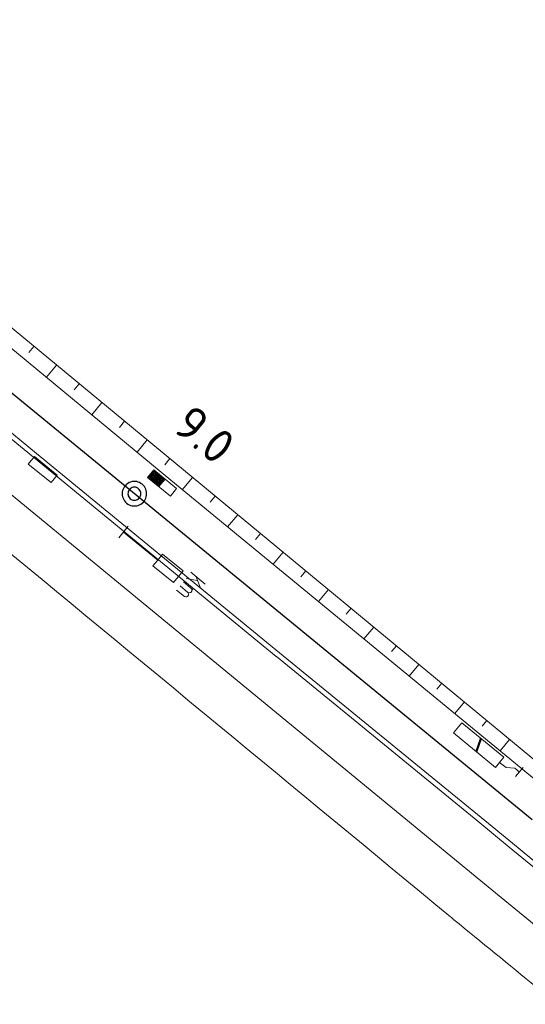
# Model space of a CAD drawing. Header units: metres. Extents: x 3425540 to 3446143, y 5432760 to 5444637.
# Tile 626 of 656: x 3443096 to 3443148, y 5437332 to 5437433. Entities that reach past the tile are written whole.
import ezdxf
from ezdxf.enums import TextEntityAlignment as Align

# ---------------------------------------------------------------- set-up
doc = ezdxf.new("R2010")
doc.units = ezdxf.units.M
for name, color, linetype, lineweight in [('B_Bestand', 9, 'Continuous', 18), ('B_Böschung', 9, 'Continuous', 18), ('B_Flurgrenzen', 9, 'Continuous', 18), ('B_Gleisachse', 9, 'Continuous', 25), ('B_Kilometrierung', 9, 'Continuous', 25), ('Bestand Kabeltröge', 9, 'Continuous', 18)]:
    doc.layers.add(name, color=color, linetype=linetype, lineweight=lineweight)
doc.styles.get("Standard").update_dxf_attribs({"font": 'isocpeur.ttf'})

msp = doc.modelspace()

# ---------------------------------------------------------------- linework, layer by layer
at = {"layer": 'B_Bestand'}
for p, q in [((3443111.07, 5437386.09), (3443110.44, 5437385.33)), ((3443107.31, 5437381.29), (3443106.34, 5437380.09)), ((3443113.68, 5437376.58), (3443115.14, 5437375.38)), ((3443112.93, 5437375.6), (3443113.91, 5437374.8)), ((3443114.34, 5437375.74), (3443113.2, 5437375.93)), ((3443114.19, 5437376.17), (3443114.73, 5437374.88)), ((3443142.77, 5437358.29), (3443143.25, 5437359.66)), ((3443142.83, 5437358.24), (3443143.31, 5437359.61)), ((3443142.89, 5437358.19), (3443143.37, 5437359.56)), ((3443146.76, 5437356.58), (3443145.87, 5437356.62)), ((3443147.22, 5437356.19), (3443146.75, 5437356.57)), ((3443146.84, 5437355.73), (3443147.6, 5437356.65))]:
    msp.add_line(p, q, dxfattribs=at)
for points in [[(3443097.73, 5437388.42), (3443097.09, 5437387.61), (3443099.42, 5437385.76), (3443100.05, 5437386.51), (3443097.73, 5437388.42)], [(3443112.23, 5437385.14), (3443109.91, 5437387.04), (3443109.28, 5437386.28), (3443111.6, 5437384.37), (3443112.23, 5437385.14)], [(3443110.94, 5437386.08), (3443109.92, 5437386.91), (3443109.42, 5437386.29), (3443110.43, 5437385.46), (3443110.94, 5437386.08)], [(3443110.81, 5437386.07), (3443109.94, 5437386.78), (3443109.55, 5437386.3), (3443110.42, 5437385.59), (3443110.81, 5437386.07)], [(3443110.67, 5437386.05), (3443109.95, 5437386.65), (3443109.68, 5437386.32), (3443110.4, 5437385.72), (3443110.67, 5437386.05)], [(3443110.54, 5437386.04), (3443109.96, 5437386.51), (3443109.81, 5437386.33), (3443110.39, 5437385.86), (3443110.54, 5437386.04)], [(3443110.41, 5437386.03), (3443109.98, 5437386.38), (3443109.95, 5437386.34), (3443110.38, 5437385.99), (3443110.41, 5437386.03)], [(3443106.82, 5437380.69), (3443110.32, 5437377.83), (3443109.83, 5437377.24), (3443111.92, 5437375.53), (3443112.9, 5437376.72), (3443110.81, 5437378.43), (3443110.32, 5437377.83)], [(3443113.39, 5437374.52), (3443113.46, 5437374.37), (3443113.45, 5437374.23), (3443113.35, 5437374.11), (3443113.27, 5437374.07), (3443113.17, 5437374.06), (3443113.05, 5437374.11), (3443112.24, 5437374.76)], [(3443113.73, 5437374.94), (3443113.81, 5437374.78), (3443113.79, 5437374.65), (3443113.69, 5437374.53), (3443113.64, 5437374.52), (3443113.51, 5437374.48), (3443113.39, 5437374.52), (3443112.59, 5437375.18)], [(3443145.21, 5437357.16), (3443145.64, 5437357.69), (3443141.36, 5437361.21), (3443140.5, 5437360.16), (3443144.78, 5437356.64), (3443145.21, 5437357.16), (3443145.87, 5437356.62)]]:
    msp.add_lwpolyline(points, dxfattribs=at)
for points, knots in [([(3443140.2, 5437341.37), (3443124.32, 5437354.5), (3443108.44, 5437367.63), (3443092.55, 5437380.76), (3443073.02, 5437396.91), (3443053.64, 5437413.23), (3443034.16, 5437429.44), (3443015.54, 5437444.92), (3442996.86, 5437460.34), (3442978.24, 5437475.82), (3442946.98, 5437501.81), (3442915.87, 5437527.99), (3442884.74, 5437554.15), (3442872.32, 5437564.6), (3442860.1, 5437575.29), (3442847.7, 5437585.75), (3442844.1, 5437588.79), (3442840.43, 5437591.73), (3442836.78, 5437594.69), (3442832.68, 5437598.01), (3442828.51, 5437601.24), (3442824.28, 5437604.42), (3442819.68, 5437607.87), (3442814.75, 5437610.79), (3442809.79, 5437613.75), (3442806.2, 5437615.89), (3442802.55, 5437617.77), (3442798.68, 5437619.4), (3442794.82, 5437621.03), (3442790.87, 5437622.06), (3442786.77, 5437622.98), (3442782.42, 5437623.95), (3442778.05, 5437624.64), (3442773.67, 5437624.76), (3442770.59, 5437624.85), (3442767.48, 5437624.55), (3442764.4, 5437623.96), (3442761.78, 5437623.46), (3442759.24, 5437622.91), (3442756.76, 5437621.98), (3442754.06, 5437620.96), (3442751.41, 5437619.92), (3442748.82, 5437618.7), (3442737.54, 5437613.41), (3442726.26, 5437608.11), (3442714.98, 5437602.82)], [0, 0, 0, 0, 0.116725, 0.116725, 0.116725, 0.260268, 0.260268, 0.260268, 0.397435, 0.397435, 0.397435, 0.627736, 0.627736, 0.627736, 0.719674, 0.719674, 0.719674, 0.746306, 0.746306, 0.746306, 0.776217, 0.776217, 0.776217, 0.808751, 0.808751, 0.808751, 0.832297, 0.832297, 0.832297, 0.855769, 0.855769, 0.855769, 0.880728, 0.880728, 0.880728, 0.898308, 0.898308, 0.898308, 0.913212, 0.913212, 0.913212, 0.929426, 0.929426, 0.929426, 1, 1, 1, 1]), ([(3443271.27, 5437157.4), (3443275.09, 5437158.78), (3443278.9, 5437160.16), (3443282.71, 5437161.54), (3443286.22, 5437162.81), (3443289.67, 5437164.25), (3443293.16, 5437165.59), (3443294.12, 5437165.95), (3443295.16, 5437166.03), (3443296.12, 5437166.47), (3443296.72, 5437166.75), (3443297.07, 5437167.32), (3443297.5, 5437167.85), (3443297.82, 5437168.26), (3443298.24, 5437168.64), (3443298.29, 5437169.14), (3443298.36, 5437169.92), (3443298.26, 5437170.72), (3443298.19, 5437171.5), (3443298.04, 5437173.21), (3443297.89, 5437174.92), (3443297.69, 5437176.63), (3443297.56, 5437177.81), (3443297.39, 5437178.97), (3443296.91, 5437180.08), (3443296.59, 5437180.8), (3443296.12, 5437181.38), (3443295.62, 5437181.96), (3443294.85, 5437182.86), (3443294.02, 5437183.7), (3443293.26, 5437184.62), (3443292.16, 5437185.95), (3443291.06, 5437187.29), (3443290, 5437188.66), (3443288.75, 5437190.3), (3443287.54, 5437191.96), (3443286.37, 5437193.67), (3443285.03, 5437195.64), (3443283.74, 5437197.64), (3443282.53, 5437199.68), (3443281.2, 5437201.93), (3443279.92, 5437204.2), (3443278.68, 5437206.49), (3443276.58, 5437210.38), (3443274.68, 5437214.37), (3443272.6, 5437218.28), (3443269.5, 5437224.11), (3443266.18, 5437229.79), (3443262.54, 5437235.34), (3443260.55, 5437238.39), (3443258.25, 5437241.18), (3443255.84, 5437243.92), (3443253.73, 5437246.31), (3443251.61, 5437248.67), (3443249.25, 5437250.8), (3443245.65, 5437254.05), (3443242.02, 5437257.26), (3443238.31, 5437260.37), (3443230.56, 5437266.86), (3443222.84, 5437273.37), (3443215.04, 5437279.8), (3443204.04, 5437288.86), (3443193.04, 5437297.92), (3443182.04, 5437306.98), (3443173.82, 5437313.75), (3443165.63, 5437320.55), (3443157.39, 5437327.3), (3443151.78, 5437331.89), (3443146.16, 5437336.49), (3443140.55, 5437341.08)], [0, 0, 0, 0, 0.045397, 0.045397, 0.045397, 0.087218, 0.087218, 0.087218, 0.098742, 0.098742, 0.098742, 0.106028, 0.106028, 0.106028, 0.111645, 0.111645, 0.111645, 0.120487, 0.120487, 0.120487, 0.139718, 0.139718, 0.139718, 0.15293, 0.15293, 0.15293, 0.161403, 0.161403, 0.161403, 0.174701, 0.174701, 0.174701, 0.194068, 0.194068, 0.194068, 0.217152, 0.217152, 0.217152, 0.243801, 0.243801, 0.243801, 0.272974, 0.272974, 0.272974, 0.322479, 0.322479, 0.322479, 0.396392, 0.396392, 0.396392, 0.437031, 0.437031, 0.437031, 0.472597, 0.472597, 0.472597, 0.52685, 0.52685, 0.52685, 0.63998, 0.63998, 0.63998, 0.799556, 0.799556, 0.799556, 0.918767, 0.918767, 0.918767, 1, 1, 1, 1])]:
    msp.add_open_spline(points, degree=3, knots=knots, dxfattribs=at)
msp.add_open_spline([(3443140.58, 5437341.06), (3443140.45, 5437341.16), (3443140.33, 5437341.27), (3443140.2, 5437341.37)], degree=3, dxfattribs=at)
at = {"layer": 'B_Böschung'}
for p, q in [((3443097.68, 5437399.66), (3443097.16, 5437399.03)), ((3443099.99, 5437397.75), (3443098.96, 5437396.5)), ((3443102.3, 5437395.83), (3443101.78, 5437395.21)), ((3443104.61, 5437393.92), (3443103.58, 5437392.67)), ((3443106.92, 5437392.01), (3443106.4, 5437391.38)), ((3443109.24, 5437390.1), (3443108.2, 5437388.84)), ((3443111.55, 5437388.19), (3443111.03, 5437387.56)), ((3443113.86, 5437386.28), (3443112.82, 5437385.02)), ((3443116.17, 5437384.36), (3443115.65, 5437383.74)), ((3443118.48, 5437382.45), (3443117.45, 5437381.21)), ((3443120.8, 5437380.54), (3443120.28, 5437379.92)), ((3443123.11, 5437378.63), (3443122.09, 5437377.4)), ((3443125.42, 5437376.72), (3443124.91, 5437376.1)), ((3443127.73, 5437374.81), (3443126.72, 5437373.59)), ((3443130.05, 5437372.9), (3443129.54, 5437372.29)), ((3443132.36, 5437370.98), (3443131.36, 5437369.78)), ((3443134.67, 5437369.07), (3443134.17, 5437368.47)), ((3443136.98, 5437367.16), (3443135.99, 5437365.96)), ((3443139.3, 5437365.25), (3443138.8, 5437364.65)), ((3443141.61, 5437363.34), (3443140.63, 5437362.15)), ((3443143.92, 5437361.43), (3443143.43, 5437360.84)), ((3443146.23, 5437359.51), (3443145.26, 5437358.34))]:
    msp.add_line(p, q, dxfattribs=at)
for points in [[(3442804.14, 5437642.55), (3442855.18, 5437599.88), (3442893.87, 5437568.09), (3442932.55, 5437536.3), (3442938.96, 5437530.83), (3443010.13, 5437472.19), (3443072.63, 5437420.33), (3443086.21, 5437409.14), (3443150.86, 5437355.69)], [(3442803.31, 5437641.22), (3442820.01, 5437627.59), (3442855.26, 5437598.49), (3442878.48, 5437579.33), (3442901.93, 5437559.72), (3442924.63, 5437540.93), (3442953.12, 5437517.29), (3442979.13, 5437495.7), (3443003.75, 5437475.33), (3443033.82, 5437450.53), (3443051.92, 5437435.5), (3443065.79, 5437424.05), (3443076.01, 5437415.5), (3443111.64, 5437385.99), (3443149.9, 5437354.53)]]:
    msp.add_lwpolyline(points, dxfattribs=at)
at = {"layer": 'B_Flurgrenzen'}
for p, q in [((3443077.64, 5437399.11), (3443116.31, 5437367.27)), ((3443116.31, 5437367.27), (3443143.29, 5437345.06)), ((3443143.29, 5437345.06), (3443154.99, 5437335.43))]:
    msp.add_line(p, q, dxfattribs=at)
at = {"layer": 'B_Gleisachse'}
msp.add_line((3442434.9, 5437936.77), (3443148.54, 5437351.31), dxfattribs=at)
at = {"layer": 'B_Kilometrierung'}
for points in [[(3443109.18, 5437384.61), (3443109.17, 5437384.76), (3443109.14, 5437384.92), (3443109.09, 5437385.07), (3443109.02, 5437385.21), (3443108.95, 5437385.34), (3443108.85, 5437385.46), (3443108.73, 5437385.57), (3443108.6, 5437385.66), (3443108.46, 5437385.74), (3443108.32, 5437385.8), (3443108.17, 5437385.84), (3443108.01, 5437385.86), (3443107.85, 5437385.86), (3443107.7, 5437385.84), (3443107.55, 5437385.8), (3443107.4, 5437385.74), (3443107.26, 5437385.66), (3443107.13, 5437385.57), (3443107.02, 5437385.46), (3443106.92, 5437385.34), (3443106.84, 5437385.21), (3443106.77, 5437385.07), (3443106.72, 5437384.92), (3443106.69, 5437384.76), (3443106.68, 5437384.61), (3443106.69, 5437384.45), (3443106.72, 5437384.29), (3443106.77, 5437384.14), (3443106.84, 5437384.01), (3443106.92, 5437383.87), (3443107.02, 5437383.75), (3443107.13, 5437383.64), (3443107.26, 5437383.55), (3443107.4, 5437383.47), (3443107.55, 5437383.41), (3443107.7, 5437383.38), (3443107.85, 5437383.36), (3443108.01, 5437383.36), (3443108.17, 5437383.38), (3443108.32, 5437383.41), (3443108.46, 5437383.47), (3443108.6, 5437383.55), (3443108.73, 5437383.64), (3443108.85, 5437383.75), (3443108.95, 5437383.87), (3443109.02, 5437384.01), (3443109.09, 5437384.14), (3443109.14, 5437384.29), (3443109.17, 5437384.45), (3443109.18, 5437384.61)], [(3443108.59, 5437384.61), (3443108.58, 5437384.72), (3443108.55, 5437384.83), (3443108.5, 5437384.93), (3443108.43, 5437385.03), (3443108.35, 5437385.11), (3443108.27, 5437385.18), (3443108.16, 5437385.23), (3443108.05, 5437385.26), (3443107.93, 5437385.26), (3443107.81, 5437385.26), (3443107.71, 5437385.23), (3443107.61, 5437385.18), (3443107.51, 5437385.11), (3443107.43, 5437385.03), (3443107.36, 5437384.94), (3443107.31, 5437384.83), (3443107.28, 5437384.72), (3443107.27, 5437384.61), (3443107.28, 5437384.49), (3443107.31, 5437384.38), (3443107.36, 5437384.28), (3443107.43, 5437384.18), (3443107.51, 5437384.1), (3443107.6, 5437384.03), (3443107.71, 5437383.99), (3443107.81, 5437383.96), (3443107.93, 5437383.95), (3443108.05, 5437383.96), (3443108.16, 5437383.99), (3443108.26, 5437384.03), (3443108.35, 5437384.1), (3443108.43, 5437384.18), (3443108.5, 5437384.27), (3443108.55, 5437384.38), (3443108.58, 5437384.49), (3443108.59, 5437384.61)]]:
    msp.add_lwpolyline(points, dxfattribs=at)
at = {"layer": 'Bestand Kabeltröge'}
for p, q in [((3443084.76, 5437399.52), (3443097.94, 5437388.72)), ((3443084.44, 5437399.13), (3443097.62, 5437388.33)), ((3443097.94, 5437388.72), (3443122.73, 5437368.34)), ((3443097.62, 5437388.33), (3443122.41, 5437367.96)), ((3443122.73, 5437368.35), (3443143.31, 5437351.53)), ((3443122.42, 5437367.96), (3443142.99, 5437351.14)), ((3443143.31, 5437351.53), (3443146.51, 5437348.89)), ((3443142.99, 5437351.14), (3443146.19, 5437348.51)), ((3443146.19, 5437348.51), (3443163.51, 5437334.27)), ((3443146.51, 5437348.89), (3443163.83, 5437334.65))]:
    msp.add_line(p, q, dxfattribs=at)

# ---------------------------------------------------------------- texts
at = {"layer": 'B_Kilometrierung'}
msp.add_text('9.0', height=3.499, rotation=320.6351, dxfattribs=at).set_placement((3443115.08, 5437390.64), align=Align.MIDDLE)

doc.saveas('drawing.dxf')
